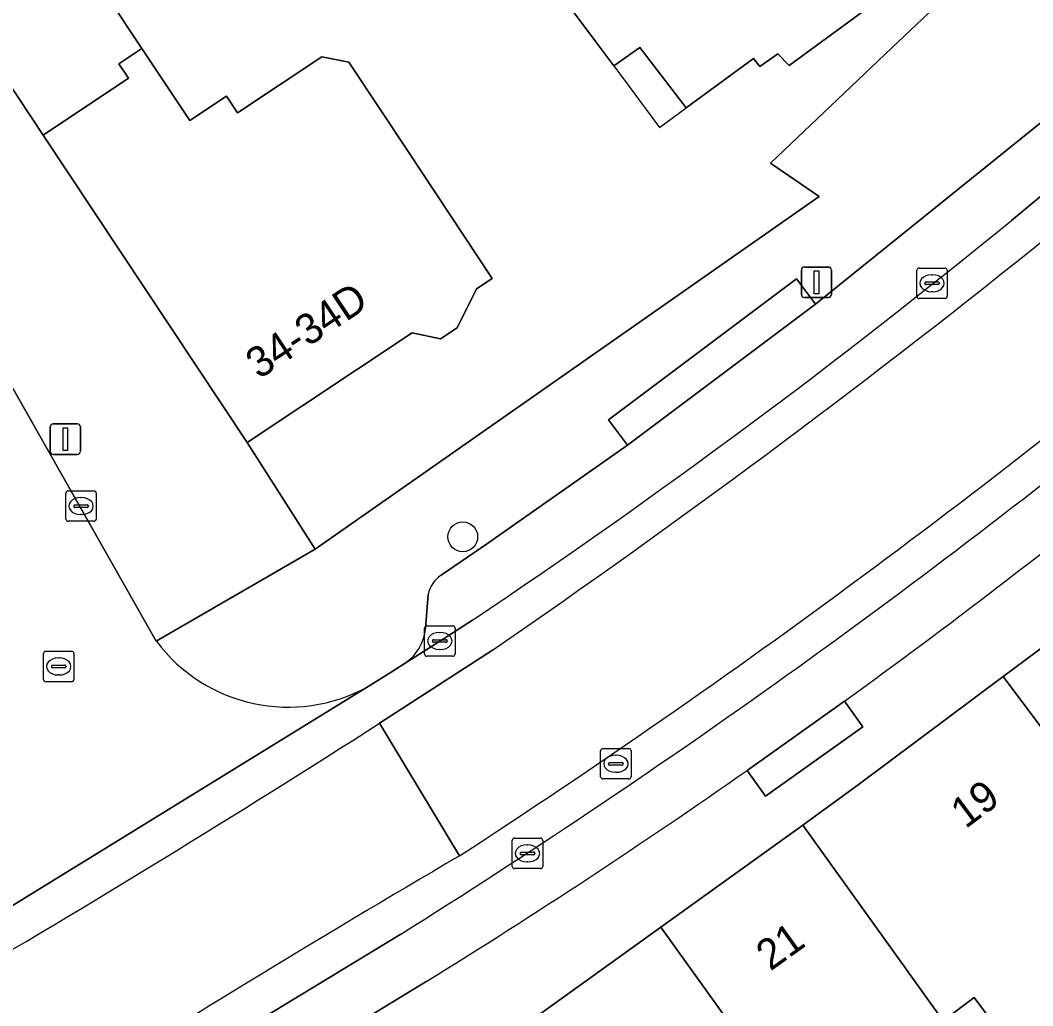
# Model space of a CAD drawing. Extents: x 160023 to 161302, y 384750 to 385707.
# Drawn here: x 160556.07 to 160589.31, y 385218.35 to 385250.71 of the extents above; entities that cross this region are included whole.
import ezdxf

# ---------------------------------------------------------------- set-up
doc = ezdxf.new("R2010")
doc.units = 0
for name, color, linetype in [('IMGEO_Boom', 7, 'Continuous'), ('IMGEO_Erf', 7, 'Continuous'), ('IMGEO_Kolk', 7, 'Continuous'), ('IMGEO_Lichtmast', 7, 'Continuous'), ('IMGEO_Pand', 7, 'Continuous'), ('IMGEO_Pand_nummerreeks', 7, 'Continuous'), ('IMGEO_Pand_overbouw', 7, 'Continuous'), ('IMGEO_Parkeervlak_open', 7, 'Continuous'), ('IMGEO_Rijbaan_lokaal_open', 7, 'Continuous'), ('IMGEO_Rioolput', 7, 'Continuous'), ('IMGEO_Voetpad_open', 7, 'Continuous')]:
    doc.layers.add(name, color=color, linetype=linetype)

msp = doc.modelspace()

# ---------------------------------------------------------------- linework, layer by layer
at = {"layer": 'IMGEO_Boom'}
msp.add_circle((160570.596, 385233.748), 0.489, dxfattribs=at)
at = {"layer": 'IMGEO_Erf'}
for points in [[(160558.995, 385251.389), (160560.062, 385249.782), (160561.63, 385247.421), (160562.836, 385248.222), (160563.201, 385247.672), (160565.97, 385249.51), (160566.857, 385249.331), (160568.801, 385246.402), (160571.566, 385242.236), (160571.048, 385241.892), (160570.413, 385240.615), (160569.869, 385240.254), (160568.934, 385240.443), (160563.513, 385236.844), (160565.754, 385233.349), (160582.299, 385244.921), (160580.696, 385246.023), (160584.894, 385250), (160596.096, 385260.612)], [(160584.339, 385251.444), (160582.37, 385250), (160581.31, 385249.222), (160580.946, 385249.614), (160580.347, 385249.19), (160580.145, 385249.45), (160577.935, 385247.833), (160576.409, 385249.814), (160575.553, 385249.21), (160574.966, 385250), (160573.992, 385251.31)], [(160590.698, 385214.176), (160587.388, 385218.619), (160586.371, 385217.86)]]:
    msp.add_lwpolyline(points, dxfattribs=at)
at = {"layer": 'IMGEO_Kolk'}
for p, q in [((160585.504, 385241.648), (160585.504, 385242.5)), ((160585.579, 385242.574), (160586.431, 385242.574)), ((160586.505, 385242.5), (160586.505, 385241.648)), ((160585.763, 385242.068), (160585.763, 385242.08)), ((160585.806, 385242.117), (160586.204, 385242.117)), ((160585.992, 385242.354), (160586.017, 385242.354)), ((160586.247, 385242.08), (160586.247, 385242.068)), ((160586.201, 385242.031), (160585.803, 385242.031)), ((160586.015, 385241.794), (160585.99, 385241.794)), ((160586.431, 385241.574), (160585.579, 385241.574)), ((160557.562, 385234.333), (160557.562, 385235.185)), ((160557.637, 385235.259), (160558.489, 385235.259)), ((160558.563, 385235.185), (160558.563, 385234.333)), ((160557.821, 385234.753), (160557.821, 385234.765)), ((160557.864, 385234.802), (160558.262, 385234.802)), ((160558.05, 385235.039), (160558.075, 385235.039)), ((160558.305, 385234.765), (160558.305, 385234.753)), ((160558.259, 385234.716), (160557.861, 385234.716)), ((160558.073, 385234.479), (160558.048, 385234.479)), ((160558.489, 385234.259), (160557.637, 385234.259)), ((160569.417, 385230.829), (160570.269, 385230.829)), ((160569.342, 385229.903), (160569.342, 385230.755)), ((160569.83, 385230.609), (160569.855, 385230.609)), ((160570.343, 385230.755), (160570.343, 385229.903)), ((160569.601, 385230.323), (160569.601, 385230.335)), ((160570.039, 385230.286), (160569.641, 385230.286)), ((160569.644, 385230.372), (160570.042, 385230.372)), ((160570.085, 385230.335), (160570.085, 385230.323)), ((160570.269, 385229.829), (160569.417, 385229.829)), ((160569.853, 385230.049), (160569.828, 385230.049)), ((160572.295, 385223.855), (160573.147, 385223.855)), ((160572.22, 385222.929), (160572.22, 385223.781)), ((160572.708, 385223.635), (160572.733, 385223.635)), ((160573.221, 385223.781), (160573.221, 385222.929)), ((160572.479, 385223.349), (160572.479, 385223.361)), ((160572.917, 385223.312), (160572.519, 385223.312)), ((160572.522, 385223.398), (160572.92, 385223.398)), ((160572.963, 385223.361), (160572.963, 385223.349)), ((160573.147, 385222.855), (160572.295, 385222.855)), ((160572.731, 385223.075), (160572.706, 385223.075))]:
    msp.add_line(p, q, dxfattribs=at)
for points in [[(160585.504, 385241.648), (160585.504, 385242.5)], [(160585.579, 385242.574), (160586.431, 385242.574)], [(160586.505, 385242.5), (160586.505, 385241.648)], [(160586.431, 385241.574), (160585.579, 385241.574)], [(160557.562, 385234.333), (160557.562, 385235.185)], [(160557.637, 385235.259), (160558.489, 385235.259)], [(160558.563, 385235.185), (160558.563, 385234.333)], [(160558.489, 385234.259), (160557.637, 385234.259)], [(160569.417, 385230.829), (160570.269, 385230.829)], [(160569.342, 385229.903), (160569.342, 385230.755)], [(160570.343, 385230.755), (160570.343, 385229.903)], [(160570.269, 385229.829), (160569.417, 385229.829)], [(160572.295, 385223.855), (160573.147, 385223.855)], [(160572.22, 385222.929), (160572.22, 385223.781)], [(160573.221, 385223.781), (160573.221, 385222.929)], [(160573.147, 385222.855), (160572.295, 385222.855)]]:
    msp.add_lwpolyline(points, dxfattribs=at)
for centre, radius, start, end in [((160585.581, 385242.498), 0.0765, 91.552, 178.448), ((160585.581, 385242.498), 0.0765, 91.552, 178.448), ((160586.429, 385242.498), 0.0765, 1.552, 88.448), ((160586.429, 385242.498), 0.0765, 1.552, 88.448), ((160585.803, 385242.077), 0.0403, 85.8775, 175.7526), ((160585.8, 385242.067), 0.0366, 178.938, 274.7102), ((160586.204, 385242.074), 0.043, 264.8664, 352.4533), ((160586.208, 385242.079), 0.0386, 1.7309, 96.639), ((160585.581, 385241.65), 0.0765, 181.552, 268.448), ((160585.581, 385241.65), 0.0765, 181.552, 268.448), ((160586.429, 385241.65), 0.0765, 271.552, 358.448), ((160586.429, 385241.65), 0.0765, 271.552, 358.448), ((160557.639, 385235.183), 0.0765, 91.552, 178.448), ((160557.639, 385235.183), 0.0765, 91.552, 178.448), ((160558.487, 385235.183), 0.0765, 1.552, 88.448), ((160558.487, 385235.183), 0.0765, 1.552, 88.448), ((160557.861, 385234.762), 0.0403, 85.8775, 175.7526), ((160557.858, 385234.752), 0.0366, 178.938, 274.7102), ((160558.262, 385234.759), 0.043, 264.8664, 352.4533), ((160558.266, 385234.764), 0.0386, 1.7309, 96.639), ((160557.639, 385234.335), 0.0765, 181.552, 268.448), ((160557.639, 385234.335), 0.0765, 181.552, 268.448), ((160558.487, 385234.335), 0.0765, 271.552, 358.448), ((160558.487, 385234.335), 0.0765, 271.552, 358.448), ((160569.419, 385230.753), 0.0765, 91.552, 178.448), ((160569.419, 385230.753), 0.0765, 91.552, 178.448), ((160570.267, 385230.753), 0.0765, 1.552, 88.448), ((160570.267, 385230.753), 0.0765, 1.552, 88.448), ((160569.641, 385230.332), 0.0403, 85.8775, 175.7526), ((160569.638, 385230.322), 0.0366, 178.938, 274.7102), ((160570.042, 385230.329), 0.043, 264.8664, 352.4533), ((160570.046, 385230.334), 0.0386, 1.7309, 96.639), ((160569.419, 385229.905), 0.0765, 181.552, 268.448), ((160569.419, 385229.905), 0.0765, 181.552, 268.448), ((160570.267, 385229.905), 0.0765, 271.552, 358.448), ((160570.267, 385229.905), 0.0765, 271.552, 358.448), ((160572.297, 385223.779), 0.0765, 91.552, 178.448), ((160572.297, 385223.779), 0.0765, 91.552, 178.448), ((160573.145, 385223.779), 0.0765, 1.552, 88.448), ((160573.145, 385223.779), 0.0765, 1.552, 88.448), ((160572.519, 385223.358), 0.0403, 85.8775, 175.7526), ((160572.516, 385223.348), 0.0366, 178.938, 274.7102), ((160572.92, 385223.355), 0.043, 264.8664, 352.4533), ((160572.924, 385223.36), 0.0386, 1.7309, 96.639), ((160572.297, 385222.931), 0.0765, 181.552, 268.448), ((160572.297, 385222.931), 0.0765, 181.552, 268.448), ((160573.145, 385222.931), 0.0765, 271.552, 358.448), ((160573.145, 385222.931), 0.0765, 271.552, 358.448)]:
    msp.add_arc(centre, radius, start, end, dxfattribs=at)
for centre, major_axis, ratio, start_param, end_param in [((160585.991, 385242.074), (-0.387, 0.002), 0.722429, 4.712389, 7.853982), ((160586.016, 385242.074), (-0.39, 0.002), 0.717154, 1.570796, 4.712389), ((160558.049, 385234.759), (-0.387, 0.002), 0.722429, 4.712389, 7.853982), ((160558.074, 385234.759), (-0.39, 0.002), 0.717154, 1.570796, 4.712389), ((160569.829, 385230.329), (-0.387, 0.002), 0.722429, 4.712389, 7.853982), ((160569.854, 385230.329), (-0.39, 0.002), 0.717154, 1.570796, 4.712389), ((160572.707, 385223.355), (-0.387, 0.002), 0.722429, 4.712389, 7.853982), ((160572.732, 385223.355), (-0.39, 0.002), 0.717154, 1.570796, 4.712389)]:
    msp.add_ellipse(centre, major_axis=major_axis, ratio=ratio, start_param=start_param, end_param=end_param, dxfattribs=at)
at = {"layer": 'IMGEO_Lichtmast'}
for p, q in [((160581.713, 385241.708), (160581.713, 385242.508)), ((160581.713, 385242.508), (160581.713, 385241.708)), ((160581.813, 385242.608), (160582.603, 385242.608)), ((160582.603, 385242.608), (160581.813, 385242.608)), ((160582.703, 385242.508), (160582.703, 385241.708)), ((160582.703, 385241.708), (160582.703, 385242.508)), ((160582.603, 385241.608), (160581.813, 385241.608)), ((160581.813, 385241.608), (160582.603, 385241.608)), ((160557.15, 385237.457), (160557.94, 385237.457)), ((160557.94, 385237.457), (160557.15, 385237.457)), ((160557.05, 385236.557), (160557.05, 385237.357)), ((160557.05, 385237.357), (160557.05, 385236.557)), ((160558.04, 385237.357), (160558.04, 385236.557)), ((160558.04, 385236.557), (160558.04, 385237.357)), ((160557.94, 385236.457), (160557.15, 385236.457)), ((160557.15, 385236.457), (160557.94, 385236.457))]:
    msp.add_line(p, q, dxfattribs=at)
for points in [[(160582.133, 385242.483), (160582.283, 385242.483), (160582.283, 385241.733), (160582.133, 385241.733), (160582.133, 385242.483)], [(160557.47, 385237.332), (160557.62, 385237.332), (160557.62, 385236.582), (160557.47, 385236.582), (160557.47, 385237.332)]]:
    msp.add_lwpolyline(points, dxfattribs=at)
for centre, start, end in [((160581.813, 385242.508), 90, 180), ((160581.813, 385242.508), 90, 180), ((160582.603, 385242.508), 0, 90), ((160582.603, 385242.508), 360, 90), ((160581.813, 385241.708), 180, 270), ((160581.813, 385241.708), 180, 270), ((160582.603, 385241.708), 270, 0), ((160582.603, 385241.708), 270, 0), ((160557.15, 385237.357), 90, 180), ((160557.15, 385237.357), 90, 180), ((160557.94, 385237.357), 0, 90), ((160557.94, 385237.357), 360, 90), ((160557.15, 385236.557), 180, 270), ((160557.15, 385236.557), 180, 270), ((160557.94, 385236.557), 270, 0), ((160557.94, 385236.557), 270, 0)]:
    msp.add_arc(centre, 0.1, start, end, dxfattribs=at)
at = {"layer": 'IMGEO_Pand'}
for points in [[(160563.562, 385259.919), (160564.337, 385260.433), (160560.974, 385265.499), (160555.291, 385261.732), (160549.531, 385257.908), (160554.78, 385250), (160556.813, 385246.937), (160559.621, 385248.807), (160559.307, 385249.279), (160560.062, 385249.782), (160558.995, 385251.389), (160560.202, 385252.19), (160566.095, 385256.103)], [(160579.325, 385258.247), (160576.058, 385255.839), (160575.015, 385257.255), (160572.118, 385255.12), (160574.596, 385251.756), (160573.992, 385251.31), (160574.966, 385250), (160575.553, 385249.21), (160576.409, 385249.814), (160577.935, 385247.833), (160580.145, 385249.45), (160580.347, 385249.19), (160580.946, 385249.614), (160581.31, 385249.222), (160582.37, 385250), (160584.339, 385251.444)], [(160568.801, 385246.402), (160566.857, 385249.331), (160565.97, 385249.51), (160563.201, 385247.672), (160562.836, 385248.222), (160561.63, 385247.421), (160560.062, 385249.782), (160559.307, 385249.279), (160559.621, 385248.807), (160556.813, 385246.937), (160563.513, 385236.844), (160568.934, 385240.443), (160569.869, 385240.254), (160570.413, 385240.615), (160571.048, 385241.892), (160571.566, 385242.236)], [(160588.344, 385229.16), (160593.064, 385222.85), (160595.327, 385224.537), (160597.632, 385221.444), (160599.137, 385222.565), (160592.124, 385231.977)], [(160593.064, 385222.85), (160588.344, 385229.16), (160583.621, 385225.64), (160581.767, 385224.276), (160584.685, 385220.209), (160586.371, 385217.86), (160587.388, 385218.619), (160590.698, 385214.176), (160593.94, 385216.591), (160596.376, 385218.406)], [(160584.685, 385220.209), (160581.767, 385224.276), (160577.102, 385220.928), (160584.74, 385210.285), (160589.392, 385213.651), (160587.764, 385215.919), (160586.371, 385217.86)], [(160572.151, 385217.375), (160575.063, 385213.317), (160578.175, 385208.981), (160580.592, 385210.716), (160583.162, 385207.135), (160585.696, 385208.953), (160584.74, 385210.285), (160577.102, 385220.928)]]:
    msp.add_lwpolyline(points, close=True, dxfattribs=at)
at = {"layer": 'IMGEO_Pand_overbouw'}
msp.add_lwpolyline([(160576.409, 385249.814), (160575.553, 385249.21), (160577.055, 385247.189), (160577.935, 385247.833)], close=True, dxfattribs=at)
at = {"layer": 'IMGEO_Parkeervlak_open'}
for points in [[(160588.608, 385244.135), (160595.689, 385250), (160605.039, 385257.858), (160610.763, 385262.79)], [(160607.712, 385262.482), (160603.924, 385259.296), (160600.134, 385256.104), (160595.139, 385251.899), (160592.866, 385250), (160582.176, 385241.386), (160576.005, 385236.763), (160571.374, 385233.505), (160569.884, 385232.486)], [(160569.461, 385231.856), (160569.375, 385230.742)], [(160568.702, 385229.6), (160569.81, 385230.303), (160570.917, 385231.008)], [(160579.932, 385226.077), (160583.134, 385228.355)], [(160568.566, 385220.706), (160557.356, 385213.893), (160552.765, 385211.225), (160547.21, 385208.078)], [(160550.456, 385207.842), (160558.295, 385212.379), (160569.416, 385219.154)]]:
    msp.add_lwpolyline(points, dxfattribs=at)
for centre, radius, start, end in [((160440.546, 385425.191), 233.888, 303.87673, 309.27527), ((160436.173, 385431.787), 249.164, 302.09652, 308.89224), ((160448.672, 385414.111), 229.315, 305.89947, 309.03623), ((160570.411, 385231.675), 0.967, 123.027, 169.2159), ((160567.815, 385230.892), 1.567, 304.4674, 354.5094), ((160449.392, 385412.918), 227.926, 301.77546, 304.94078)]:
    msp.add_arc(centre, radius, start, end, dxfattribs=at)
at = {"layer": 'IMGEO_Rijbaan_lokaal_open'}
for points in [[(160589.311, 385243.21), (160597.517, 385250), (160605.851, 385257.029), (160611.531, 385261.933), (160610.763, 385262.79), (160605.039, 385257.858), (160595.689, 385250), (160588.608, 385244.135)], [(160560.534, 385230.323), (160549.37, 385250)], [(160570.917, 385231.008), (160569.81, 385230.303), (160568.702, 385229.6), (160568.25, 385229.306), (160567.892, 385229.088), (160567.485, 385228.837), (160552.942, 385219.877), (160552.102, 385219.395), (160536.3, 385210.415), (160521.194, 385201.843)], [(160571.575, 385230.032), (160567.866, 385227.628), (160570.491, 385223.275)], [(160567.866, 385227.628), (160571.575, 385230.032)], [(160552.942, 385219.877), (160567.485, 385228.837)], [(160570.491, 385223.275), (160567.866, 385227.628)], [(160532.502, 385199.737), (160534.928, 385201.126), (160535.634, 385201.528), (160540.495, 385204.288), (160543.6, 385206.039), (160546.704, 385207.792), (160547.21, 385208.078), (160552.765, 385211.225), (160557.356, 385213.893), (160568.566, 385220.706)]]:
    msp.add_lwpolyline(points, dxfattribs=at)
for centre, radius, start, end in [((160440.546, 385425.191), 233.888, 303.87673, 309.27527), ((160403.133, 385475.259), 297.505, 304.48448, 308.74085), ((160403.133, 385475.259), 297.505, 304.48448, 308.74085), ((160425.32, 385446.527), 266.301, 303.03421, 309.95486), ((160425.32, 385446.527), 266.301, 303.03421, 309.95486), ((160436.173, 385431.787), 249.164, 302.09652, 308.89224), ((160564.86, 385233.557), 5.401, 216.786, 299.0796), ((160345.214, 385575.285), 412.842, 300.31066, 302.63695), ((160345.214, 385575.285), 412.842, 300.31066, 302.63695), ((160816.273, 384804.661), 485.435, 120.4186, 122.32697), ((160816.273, 384804.661), 485.435, 120.4186, 122.32697)]:
    msp.add_arc(centre, radius, start, end, dxfattribs=at)
at = {"layer": 'IMGEO_Rioolput'}
for p, q in [((160556.829, 385229.066), (160556.829, 385229.918)), ((160556.904, 385229.992), (160557.756, 385229.992)), ((160557.317, 385229.772), (160557.342, 385229.772)), ((160557.83, 385229.918), (160557.83, 385229.066)), ((160557.088, 385229.486), (160557.088, 385229.498)), ((160557.526, 385229.449), (160557.128, 385229.449)), ((160557.131, 385229.535), (160557.529, 385229.535)), ((160557.572, 385229.498), (160557.572, 385229.486)), ((160557.34, 385229.212), (160557.315, 385229.212)), ((160557.756, 385228.992), (160556.904, 385228.992)), ((160575.198, 385226.797), (160576.05, 385226.797)), ((160575.123, 385225.871), (160575.123, 385226.723)), ((160575.611, 385226.577), (160575.636, 385226.577)), ((160576.124, 385226.723), (160576.124, 385225.871)), ((160575.382, 385226.291), (160575.382, 385226.303)), ((160575.82, 385226.254), (160575.422, 385226.254)), ((160575.425, 385226.34), (160575.823, 385226.34)), ((160575.866, 385226.303), (160575.866, 385226.291)), ((160576.05, 385225.797), (160575.198, 385225.797)), ((160575.634, 385226.017), (160575.609, 385226.017))]:
    msp.add_line(p, q, dxfattribs=at)
for points in [[(160556.829, 385229.066), (160556.829, 385229.918)], [(160556.904, 385229.992), (160557.756, 385229.992)], [(160557.83, 385229.918), (160557.83, 385229.066)], [(160557.756, 385228.992), (160556.904, 385228.992)], [(160575.198, 385226.797), (160576.05, 385226.797)], [(160575.123, 385225.871), (160575.123, 385226.723)], [(160576.124, 385226.723), (160576.124, 385225.871)], [(160576.05, 385225.797), (160575.198, 385225.797)]]:
    msp.add_lwpolyline(points, dxfattribs=at)
for centre, radius, start, end in [((160556.906, 385229.916), 0.0765, 91.552, 178.448), ((160556.906, 385229.916), 0.0765, 91.552, 178.448), ((160557.754, 385229.916), 0.0765, 1.552, 88.448), ((160557.754, 385229.916), 0.0765, 1.552, 88.448), ((160557.128, 385229.495), 0.0403, 85.8775, 175.7526), ((160557.125, 385229.485), 0.0366, 178.938, 274.7102), ((160557.529, 385229.492), 0.043, 264.8664, 352.4533), ((160557.533, 385229.497), 0.0386, 1.7309, 96.639), ((160556.906, 385229.068), 0.0765, 181.552, 268.448), ((160556.906, 385229.068), 0.0765, 181.552, 268.448), ((160557.754, 385229.068), 0.0765, 271.552, 358.448), ((160557.754, 385229.068), 0.0765, 271.552, 358.448), ((160575.2, 385226.721), 0.0765, 91.552, 178.448), ((160575.2, 385226.721), 0.0765, 91.552, 178.448), ((160576.048, 385226.721), 0.0765, 1.552, 88.448), ((160576.048, 385226.721), 0.0765, 1.552, 88.448), ((160575.422, 385226.3), 0.0403, 85.8775, 175.7526), ((160575.419, 385226.29), 0.0366, 178.938, 274.7102), ((160575.823, 385226.297), 0.043, 264.8664, 352.4533), ((160575.827, 385226.302), 0.0386, 1.7309, 96.639), ((160575.2, 385225.873), 0.0765, 181.552, 268.448), ((160575.2, 385225.873), 0.0765, 181.552, 268.448), ((160576.048, 385225.873), 0.0765, 271.552, 358.448), ((160576.048, 385225.873), 0.0765, 271.552, 358.448)]:
    msp.add_arc(centre, radius, start, end, dxfattribs=at)
for centre, major_axis, ratio, start_param, end_param in [((160557.316, 385229.492), (-0.387, 0.002), 0.722429, 4.712389, 7.853982), ((160557.341, 385229.492), (-0.39, 0.002), 0.717154, 1.570796, 4.712389), ((160575.61, 385226.297), (-0.387, 0.002), 0.722429, 4.712389, 7.853982), ((160575.635, 385226.297), (-0.39, 0.002), 0.717154, 1.570796, 4.712389)]:
    msp.add_ellipse(centre, major_axis=major_axis, ratio=ratio, start_param=start_param, end_param=end_param, dxfattribs=at)
at = {"layer": 'IMGEO_Voetpad_open'}
for points in [[(160650.395, 385323.36), (160642.053, 385308.743), (160633.365, 385294.346), (160630.142, 385289.849), (160627.05, 385285.827), (160623.779, 385281.571), (160619.066, 385276.134), (160615.424, 385272.327), (160598.991, 385257.53), (160596.493, 385260.19), (160596.096, 385260.612), (160584.894, 385250), (160580.696, 385246.023), (160582.299, 385244.921), (160565.754, 385233.349), (160560.534, 385230.323)], [(160528.52, 385286.478), (160536.163, 385273.059), (160536.597, 385273.305), (160538.741, 385269.541), (160538.307, 385269.295), (160539.278, 385267.592), (160540.731, 385265.06), (160543.876, 385259.582), (160544.31, 385259.83), (160546.147, 385256.629), (160545.713, 385256.381), (160546.343, 385255.283), (160546.777, 385255.531), (160548.659, 385252.252), (160548.225, 385252.004), (160548.464, 385251.588), (160549.37, 385250), (160560.534, 385230.323), (160565.754, 385233.349), (160563.513, 385236.844), (160556.813, 385246.937), (160554.78, 385250), (160549.531, 385257.908)], [(160575.382, 385237.596), (160581.553, 385242.219), (160582.176, 385241.386), (160592.866, 385250), (160595.139, 385251.899), (160594.817, 385252.281), (160599.811, 385256.488), (160600.134, 385256.104), (160603.924, 385259.296), (160607.712, 385262.482)], [(160533.493, 385198.244), (160539.295, 385198.882), (160546.221, 385202.922), (160549.227, 385204.368), (160552.627, 385206.255), (160563.399, 385212.382), (160571.379, 385216.92), (160572.151, 385217.375), (160577.102, 385220.928), (160581.767, 385224.276), (160583.621, 385225.64), (160588.344, 385229.16), (160592.124, 385231.977), (160596.293, 385235.084), (160597.677, 385236.075), (160598.802, 385234.491), (160599.826, 385235.215), (160599.661, 385235.435), (160599.99, 385235.681), (160600.165, 385235.446), (160602.613, 385237.279), (160603.179, 385236.523), (160604.207, 385237.293), (160603.621, 385238.075)], [(160569.884, 385232.486), (160571.374, 385233.505), (160576.005, 385236.763), (160575.382, 385237.596)], [(160569.375, 385230.742), (160569.461, 385231.856)], [(160567.485, 385228.837), (160567.892, 385229.088), (160568.25, 385229.306), (160568.702, 385229.6)], [(160583.134, 385228.355), (160583.737, 385227.508), (160580.535, 385225.23), (160579.932, 385226.077)], [(160569.416, 385219.154), (160558.295, 385212.379), (160550.456, 385207.842)]]:
    msp.add_lwpolyline(points, dxfattribs=at)
for points in [[(160576.005, 385236.763), (160582.176, 385241.386), (160581.553, 385242.219), (160575.382, 385237.596)], [(160579.932, 385226.077), (160580.535, 385225.23), (160583.737, 385227.508), (160583.134, 385228.355)]]:
    msp.add_lwpolyline(points, close=True, dxfattribs=at)
for centre, radius, start, end in [((160448.672, 385414.111), 229.315, 305.89947, 309.03623), ((160570.411, 385231.675), 0.967, 123.027, 169.2159), ((160567.815, 385230.892), 1.567, 304.4674, 354.5094), ((160564.86, 385233.557), 5.401, 216.786, 299.0796), ((160449.392, 385412.918), 227.926, 301.77546, 304.94078)]:
    msp.add_arc(centre, radius, start, end, dxfattribs=at)

# ---------------------------------------------------------------- texts
at = {"layer": 'IMGEO_Pand_nummerreeks'}
for s, rotation, p in [('34-34D', 33.5811, (160563.908, 385238.906)), ('19', 36.6979, (160587.104, 385224.145)), ('21', 35.6666, (160580.696, 385219.471))]:
    msp.add_text(s, height=1, rotation=rotation, dxfattribs=at).set_placement(p)

doc.saveas('drawing.dxf')
